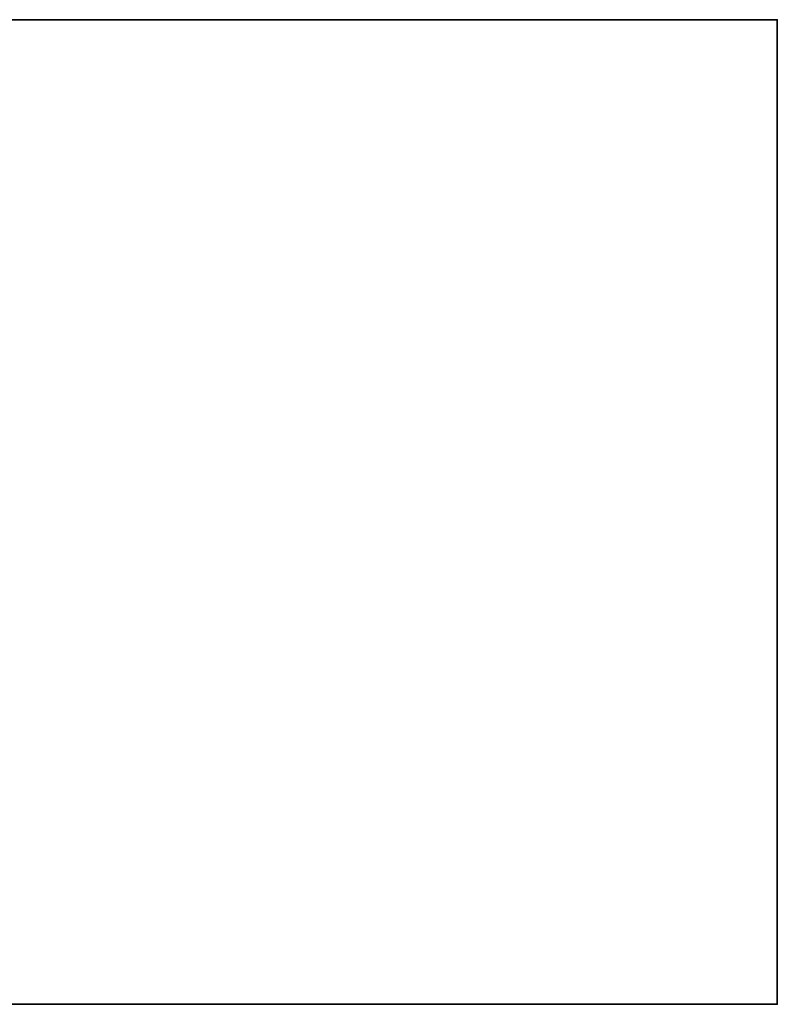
# Model space of a CAD drawing. Header units: millimetres. Extents: x -490 to 6690, y -115 to 132.
# Tile 382 of 656: x 1948 to 2040, y -6 to 113. Entities that reach past the tile are written whole.
import ezdxf

# ---------------------------------------------------------------- set-up
doc = ezdxf.new("R2010")
doc.units = ezdxf.units.MM
doc.layers.add('151', color=7, linetype='Continuous', true_color=0xffffff)

# ---------------------------------------------------------------- blocks, each defined once
blk = doc.blocks.new('UG_SURFACE_002')
at = {"layer": '151', "color": 252, "linetype": 'Continuous', "lineweight": 35}
for points in [[(960, 113.2, 2202), (2040, 113.2, 2202), (1890, 113.2, 2052), (1110, 113.2, 2052)], [(2040, -6.2, 2202), (2040, 113.2, 2202), (960, 113.2, 2202), (960, -6.2, 2202)], [(1890, -6.2, -8), (1890, 113.2, -8), (2040, 113.2, -8), (2040, -6.2, -8)], [(2040, 113.2, 2202), (2040, 113.2, -8), (1890, 113.2, -8), (1890, 113.2, 2052)], [(2040, -6.2, -8), (2040, 113.2, -8), (2040, 113.2, 2202), (2040, -6.2, 2202)], [(2040, -6.2, 2202), (960, -6.2, 2202), (1110, -6.2, 2052), (1890, -6.2, 2052)], [(1890, -6.2, 2052), (1890, -6.2, -8), (2040, -6.2, -8), (2040, -6.2, 2202)]]:
    blk.add_3dface(points, dxfattribs=at)

msp = doc.modelspace()

# ---------------------------------------------------------------- linework, layer by layer
at = {"layer": '151', "color": 253, "linetype": 'Continuous', "lineweight": -3}
for p, q in [((960, 113.2, 2202), (2040, 113.2, 2202)), ((960, 113.2, 2202), (2040, 113.2, 2202)), ((1890, 113.2, -8), (2040, 113.2, -8)), ((2040, -6.2, 2202), (2040, 113.2, 2202)), ((2040, 113.2, 2202), (2040, 113.2, -8)), ((2040, 113.2, -8), (2040, -6.2, -8)), ((960, -6.2, 2202), (2040, -6.2, 2202)), ((1890, -6.2, -8), (2040, -6.2, -8)), ((2040, -6.2, 2202), (2040, -6.2, -8))]:
    msp.add_line(p, q, dxfattribs=at)

# ---------------------------------------------------------------- block references
msp.add_blockref('UG_SURFACE_002', (0, 0), dxfattribs=at)

doc.saveas('drawing.dxf')
